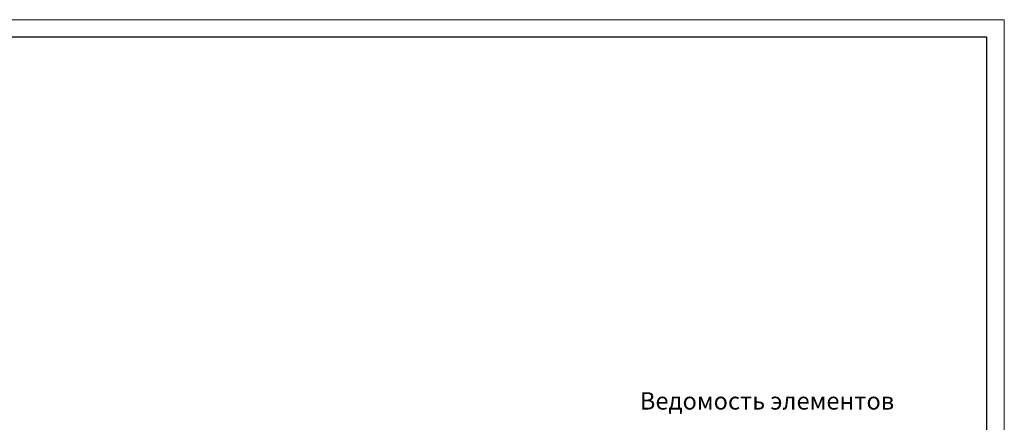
# Model space of a CAD drawing. Header units: millimetres. Extents: x 263826 to 1718326, y -423071 to 70137.
# Tile 459 of 486: x 1064782 to 1093177, y -122467 to -110857. Entities that reach past the tile are written whole.
import ezdxf

# ---------------------------------------------------------------- set-up
doc = ezdxf.new("R2010")
doc.units = ezdxf.units.MM
doc.layers.add('РАЗМЕРЫ', color=1, linetype='Continuous', lineweight=9)
doc.layers.add('ТОНКИЕ', color=7, linetype='Continuous', lineweight=9)
doc.layers.add('ТОЛСТЫЕ_ОСНОВНЫЕ', color=6, linetype='Continuous')
doc.styles.add('GOST-2.304_Type-B', font='GOST_Common.ttf')

# ---------------------------------------------------------------- blocks, each defined once
blk = doc.blocks.new('*U46')
at = {"layer": 'ТОЛСТЫЕ_ОСНОВНЫЕ', "color": 6}
blk.add_lwpolyline([(20, 5), (415, 5), (415, 292), (20, 292)], close=True, dxfattribs=at)
at = {"layer": 'ТОНКИЕ'}
blk.add_lwpolyline([(0, 0), (420, 0), (420, 297), (0, 297)], close=True, dxfattribs=at)

msp = doc.modelspace()

# ---------------------------------------------------------------- block references
at = {"xscale": 100, "yscale": 100, "zscale": 100}
msp.add_blockref('*U46', (1051177.41576, -140557.40034), dxfattribs=at)

# ---------------------------------------------------------------- texts
at = {"layer": 'РАЗМЕРЫ', "insert": (1086334.62068, -121849.50835), "char_height": 500, "attachment_point": 5, "style": 'GOST-2.304_Type-B'}
msp.add_mtext_dynamic_manual_height_columns('{\\C0;Ведомость элементов}', width=15225.2271462, gutter_width=15, heights=[0], dxfattribs=at)

doc.saveas('drawing.dxf')
